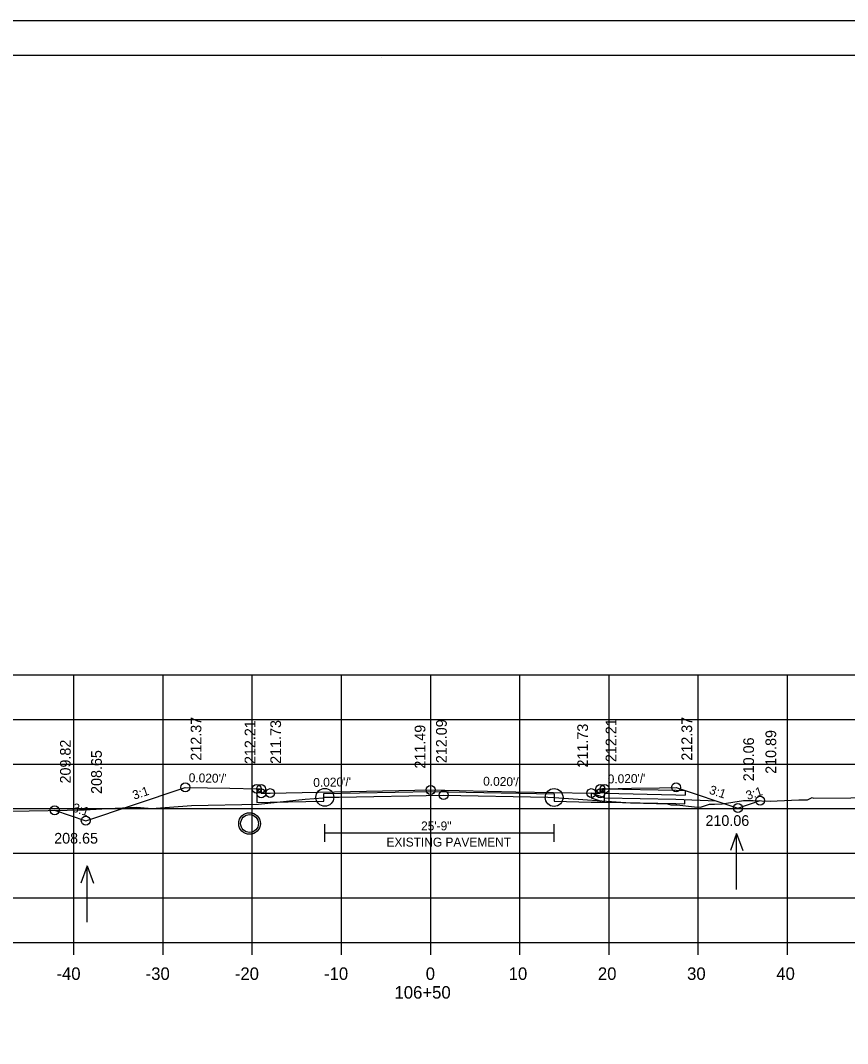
# Model space of a CAD drawing. Extents: x 1368968 to 1369915, y 377395 to 380381.
# Drawn here: x 1369092.1 to 1369184.9, y 378999.7 to 379114.4 of the extents above; entities that cross this region are included whole.
import ezdxf

# ---------------------------------------------------------------- set-up
doc = ezdxf.new("R2010")
doc.units = 0
for name, color, linetype in [('S_BORDER_NO_PLOT', 7, 'Continuous'), ('S_BREAKLINE_ANNOT', 7, 'Continuous'), ('S_BRIDGE', 7, 'Continuous'), ('S_BRIDGE_ANNOT', 7, 'Continuous'), ('S_CONTOUR_MAJOR', 7, 'Continuous'), ('S_CROSS_DRAIN', 7, 'Continuous'), ('S_CTL_TABLE', 7, 'Continuous'), ('S_CURB_ANNOT', 7, 'Continuous'), ('S_DITCHLINE_ANNOT', 7, 'Continuous'), ('S_DROP_INLET', 7, 'Continuous'), ('S_EXIST_ROW_ANNOT', 7, 'Continuous'), ('S_EXISTING_ALIGNMENT', 7, 'Continuous'), ('S_EXISTING_ALIGNMENT_ANNOT', 7, 'Continuous'), ('S_FENCE', 7, 'Continuous')]:
    doc.layers.add(name, color=color, linetype=linetype)

msp = doc.modelspace()

# ---------------------------------------------------------------- linework, layer by layer
at = {"layer": 'S_BORDER_NO_PLOT'}
msp.add_lwpolyline([(1369118.62, 379028.26), (1369118.63, 379026.74), (1369120.13, 379026.77), (1369126.13, 379026.89), (1369126.13, 379027.73), (1369138.13, 379027.97), (1369151.96, 379027.69), (1369151.96, 379026.86), (1369156.13, 379026.78), (1369157.63, 379026.75), (1369157.64, 379028.26)], dxfattribs=at)
at = {"layer": 'S_BREAKLINE_ANNOT'}
for p, q in [((1368998.13, 379011.04), (1369278.13, 379011.04)), ((1369098.13, 379009.64), (1369098.13, 379011.04)), ((1369108.13, 379009.64), (1369108.13, 379011.04)), ((1369118.13, 379009.64), (1369118.13, 379011.04)), ((1369128.13, 379009.64), (1369128.13, 379011.04)), ((1369138.13, 379009.64), (1369138.13, 379011.04)), ((1369148.13, 379009.64), (1369148.13, 379011.04)), ((1369158.13, 379009.64), (1369158.13, 379011.04)), ((1369168.13, 379009.64), (1369168.13, 379011.04)), ((1369178.13, 379009.64), (1369178.13, 379011.04))]:
    msp.add_line(p, q, dxfattribs=at)
at = {"layer": 'S_BRIDGE_ANNOT'}
for p, q in [((1368980.13, 379110.5), (1369296.31, 379110.5)), ((1369132.65, 379110.24), (1369132.65, 379110.24)), ((1369132.65, 379110.24), (1369132.65, 379110.24))]:
    msp.add_line(p, q, dxfattribs=at)
at = {"layer": 'S_CROSS_DRAIN'}
msp.add_line((1369126.26, 379023.31), (1369151.96, 379023.31), dxfattribs=at)
at = {"layer": 'S_CTL_TABLE'}
msp.add_lwpolyline([(1369082.38, 379025.62), (1369097.38, 379025.88), (1369098.76, 379025.9), (1369099.31, 379025.92), (1369101.94, 379026.06), (1369105.19, 379026.19), (1369106.86, 379026.04), (1369111.3, 379026.38), (1369118.84, 379026.53), (1369124.07, 379027.1), (1369126.07, 379027.24), (1369126.26, 379027.31), (1369127.85, 379027.34), (1369139.57, 379027.56), (1369151.26, 379027.31), (1369151.96, 379027.29), (1369160.53, 379026.7), (1369163.46, 379026.6), (1369164.68, 379026.57), (1369165.04, 379026.48), (1369165.73, 379026.45), (1369167.72, 379026.25), (1369168.39, 379026.21), (1369169.4, 379026.55), (1369169.95, 379026.55), (1369170.81, 379026.56), (1369173.18, 379026.95), (1369173.81, 379026.97), (1369174.27, 379026.97), (1369176.18, 379026.88), (1369176.97, 379026.9), (1369179.41, 379027.03), (1369180.38, 379027.04), (1369180.91, 379027.28), (1369181.03, 379027.22), (1369193.6, 379027.33)], dxfattribs=at)
at = {"layer": 'S_CURB_ANNOT'}
msp.add_lwpolyline([(1369095.97, 379025.86), (1369099.46, 379024.69), (1369104.68, 379026.43), (1369110.62, 379028.42), (1369115.62, 379028.32), (1369118.62, 379028.26), (1369119.12, 379028.26), (1369119.13, 379027.76), (1369120.08, 379027.77), (1369120.13, 379027.78), (1369138.13, 379028.14), (1369138.14, 379028.14), (1369147.69, 379027.94), (1369156.13, 379027.78), (1369157.13, 379027.76), (1369157.14, 379028.26), (1369157.37, 379028.26), (1369157.64, 379028.26), (1369160.64, 379028.32), (1369163.76, 379028.38), (1369165.64, 379028.42), (1369172.57, 379026.11), (1369175.06, 379026.94)], dxfattribs=at)
at = {"layer": 'S_DITCHLINE_ANNOT'}
for p, q in [((1368998.13, 379041.04), (1369278.13, 379041.04)), ((1369098.13, 379011.04), (1369098.13, 379041.04)), ((1369108.13, 379011.04), (1369108.13, 379041.04)), ((1369118.13, 379011.04), (1369118.13, 379041.04)), ((1369128.13, 379011.04), (1369128.13, 379041.04)), ((1369138.13, 379011.04), (1369138.13, 379041.04)), ((1369148.13, 379011.04), (1369148.13, 379041.04)), ((1369158.13, 379011.04), (1369158.13, 379041.04)), ((1369168.13, 379011.04), (1369168.13, 379041.04)), ((1369178.13, 379011.04), (1369178.13, 379041.04)), ((1368998.13, 379036.04), (1369278.13, 379036.04)), ((1368998.13, 379031.04), (1369278.13, 379031.04)), ((1368998.13, 379026.04), (1369278.13, 379026.04)), ((1368998.13, 379021.04), (1369278.13, 379021.04)), ((1368998.13, 379016.04), (1369278.13, 379016.04)), ((1368998.13, 379011.04), (1369278.13, 379011.04))]:
    msp.add_line(p, q, dxfattribs=at)
at = {"layer": 'S_DROP_INLET'}
msp.add_line((1368967.73, 379114.4), (1369301.07, 379114.4), dxfattribs=at)
for points in [[(1368967.73, 379114.4), (1369301.07, 379114.4), (1369301.07, 378901.06), (1368967.73, 378901.06)], [(1369214.05, 379110.5), (1369214.05, 379100.62), (1369249.79, 379100.62), (1369249.79, 379097.7), (1369272.99, 379097.7), (1369272.99, 379073.37), (1369296.31, 379073.37), (1369296.31, 378905.04), (1368980.13, 378905.04), (1368980.13, 379110.5)]]:
    msp.add_lwpolyline(points, close=True, dxfattribs=at)
for centre, radius in [((1369110.62, 379028.42), 0.5), ((1369118.62, 379028.26), 0.5), ((1369119.12, 379028.26), 0.5), ((1369119.13, 379027.76), 0.5), ((1369120.13, 379027.78), 0.5), ((1369120.13, 379027.78), 0.5), ((1369126.26, 379027.31), 1), ((1369138.13, 379028.14), 0.5), ((1369151.96, 379027.29), 1), ((1369156.13, 379027.78), 0.5), ((1369156.13, 379027.78), 0.5), ((1369157.13, 379027.76), 0.5), ((1369157.14, 379028.26), 0.5), ((1369157.64, 379028.26), 0.5), ((1369165.64, 379028.42), 0.5), ((1369139.57, 379027.56), 0.5), ((1369175.06, 379026.94), 0.5), ((1369095.97, 379025.86), 0.5), ((1369172.57, 379026.11), 0.5), ((1369099.46, 379024.69), 0.5), ((1369117.82, 379024.37), 1.21)]:
    msp.add_circle(centre, radius, dxfattribs=at)
at = {"layer": 'S_EXIST_ROW_ANNOT'}
for p, q in [((1369157.63, 379028.26), (1369165.63, 379028.1)), ((1369157.61, 379027.26), (1369165.61, 379027.1)), ((1369157.62, 379027.76), (1369165.62, 379027.6)), ((1369165.61, 379027.1), (1369170.14, 379026.92)), ((1369165.62, 379027.6), (1369166.64, 379027.56)), ((1369165.63, 379028.1), (1369166.65, 379028.06)), ((1369166.62, 379026.56), (1369166.63, 379027.06)), ((1369166.65, 379028.06), (1369166.64, 379027.56)), ((1369157.6, 379026.76), (1369165.6, 379026.6)), ((1369165.6, 379026.6), (1369166.62, 379026.56)), ((1369126.26, 379022.31), (1369126.26, 379024.31)), ((1369151.96, 379022.31), (1369151.96, 379024.31))]:
    msp.add_line(p, q, dxfattribs=at)
for points in [[(1369157.63, 379028.26), (1369157.38, 379028.26), (1369157.3, 379028.09), (1369157.63, 379027.76)], [(1369157.63, 379027.26), (1369156.13, 379027.78), (1369156.13, 379027.25), (1369157.13, 379026.9), (1369157.13, 379026.76), (1369157.63, 379026.76)]]:
    msp.add_lwpolyline(points, dxfattribs=at)
msp.add_circle((1369117.82, 379024.37), 1, dxfattribs=at)
at = {"layer": 'S_EXISTING_ALIGNMENT'}
for p, q in [((1369172.42, 379023.26), (1369171.72, 379021.33)), ((1369172.42, 379016.97), (1369172.42, 379023.26)), ((1369172.42, 379023.26), (1369173.12, 379021.33)), ((1369099.61, 379019.62), (1369098.91, 379017.69)), ((1369099.61, 379013.33), (1369099.61, 379019.62)), ((1369099.61, 379019.62), (1369100.31, 379017.69))]:
    msp.add_line(p, q, dxfattribs=at)
at = {"layer": 'S_EXISTING_ALIGNMENT_ANNOT'}
msp.add_line((1369138.13, 379027.53), (1369138.13, 379037.53), dxfattribs=at)

# ---------------------------------------------------------------- texts
at = {"layer": 'S_BRIDGE'}
for s, p in [('-40', (1369096.17, 379006.84)), ('-30', (1369106.17, 379006.84)), ('-20', (1369116.17, 379006.84)), ('-10', (1369126.17, 379006.84)), ('0', (1369137.57, 379006.84)), ('10', (1369146.87, 379006.84)), ('20', (1369156.87, 379006.84)), ('30', (1369166.87, 379006.84)), ('40', (1369176.87, 379006.84)), ('106+50', (1369134.07, 379004.74))]:
    msp.add_text(s, height=1.4, dxfattribs=at).set_placement(p)
at = {"layer": 'S_CONTOUR_MAJOR'}
msp.add_text('208.65', height=1.2, dxfattribs=at).set_placement((1369095.92, 379022.12))
at = {"layer": 'S_EXIST_ROW_ANNOT'}
for s, height, p in [('210.06', 1.2, (1369168.93, 379024.1)), ('25\'-9"', 1, (1369137.05, 379023.6)), ('EXISTING PAVEMENT', 1, (1369133.17, 379021.79))]:
    msp.add_text(s, height=height, dxfattribs=at).set_placement(p)
at = {"layer": 'S_EXISTING_ALIGNMENT_ANNOT'}
for s, p in [('212.37', (1369112.42, 379031.42)), ('212.37', (1369167.44, 379031.42)), ('212.21', (1369118.47, 379031.04)), ('211.73', (1369121.35, 379031.06)), ('211.49', (1369137.53, 379030.53)), ('212.09', (1369139.93, 379031.14)), ('211.73', (1369155.76, 379030.65)), ('212.21', (1369158.94, 379031.26)), ('210.06', (1369174.37, 379029.11)), ('210.89', (1369176.86, 379029.94)), ('209.82', (1369097.77, 379028.86)), ('208.65', (1369101.26, 379027.69))]:
    msp.add_text(s, height=1.2, rotation=90, dxfattribs=at).set_placement(p)
at = {"layer": 'S_FENCE'}
for s, rotation, p in [("0.020'/'", 358.8543, (1369110.99, 379029.01)), ("0.020'/'", 1.1458, (1369124.97, 379028.47)), ("0.020'/'", 358.8542, (1369144, 379028.62)), ("0.020'/'", 1.1458, (1369157.98, 379028.86)), ('3:1', 18.4339, (1369104.88, 379027.03)), ('3:1', 341.5627, (1369169.27, 379027.74)), ('3:1', 18.4461, (1369173.66, 379027)), ('3:1', 341.5575, (1369097.87, 379025.75))]:
    msp.add_text(s, height=1, rotation=rotation, dxfattribs=at).set_placement(p)

doc.saveas('drawing.dxf')
